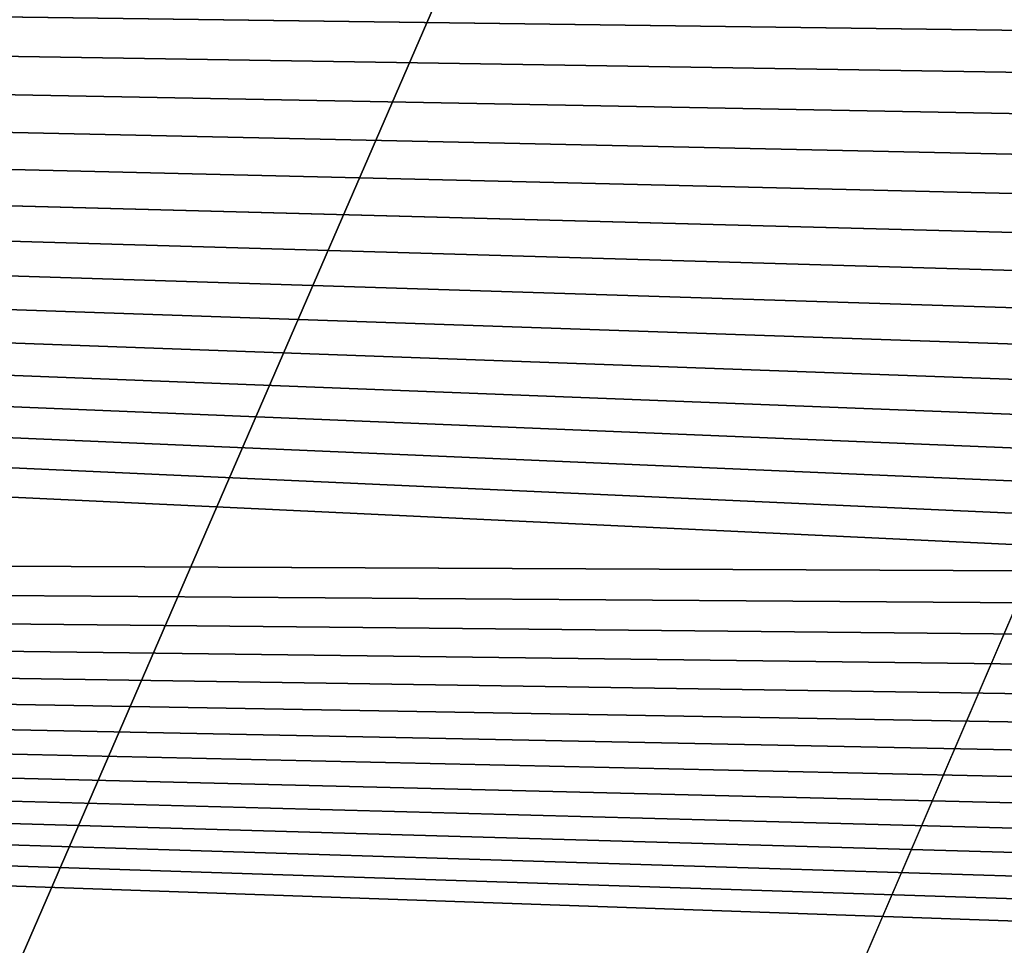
# Model space of a CAD drawing. Header units: metres. Extents: x -150 to 307, y -550 to 84.
# Tile 624 of 656: x 215.607 to 216.175, y -16.28 to -15.746. Entities that reach past the tile are written whole.
import ezdxf

# ---------------------------------------------------------------- set-up
doc = ezdxf.new("R2010")
doc.units = ezdxf.units.M
doc.layers.add('solid_26006363', color=7, linetype='CONTINUOUS')

msp = doc.modelspace()

# ---------------------------------------------------------------- linework, layer by layer
at = {"layer": 'solid_26006363'}
for points in [[(212.583496, -8.932452, 928.192139), (213.810318, -4.599802, 929.285156), (226.778427, -17.64673, 937.837463)], [(213.810318, -4.599802, 929.285156), (229.176407, -9.081716, 939.973938), (226.778427, -17.64673, 937.837463)], [(210.618164, -12.745977, 926.441101), (212.583496, -8.932452, 928.192139), (222.933762, -25.20709, 934.411987)], [(212.583496, -8.932452, 928.192139), (226.778427, -17.64673, 937.837463), (222.933762, -25.20709, 934.411987)], [(214.349335, -12.116174, 890.376892), (216.769913, -13.607531, 892.586243), (213.685349, -20.720245, 890.726135)], [(208.028534, -15.818749, 924.133789), (210.618164, -12.745977, 926.441101), (217.861282, -31.332376, 929.892578)], [(210.618164, -12.745977, 926.441101), (222.933762, -25.20709, 934.411987), (217.861282, -31.332376, 929.892578)], [(213.685349, -20.720245, 890.726135), (216.769913, -13.607531, 892.586243), (216.316513, -21.263317, 893.067932)], [(216.304916, -13.685145, 896.877319), (215.469208, -15.288159, 896.132751), (217.158554, -16.22534, 897.637939)], [(213.281723, -13.798385, 930.069397), (214.187408, -20.728474, 930.259583), (216.457001, -15.442907, 932.374939)], [(217.194595, -15.119746, 894.475952), (218.714172, -15.979557, 895.891907), (215.469208, -15.288159, 896.132751)], [(218.714172, -15.979557, 895.891907), (217.158554, -16.22534, 897.637939), (215.469208, -15.288159, 896.132751)], [(214.187408, -20.728474, 930.259583), (217.784332, -23.137142, 932.776428), (216.457001, -15.442907, 932.374939)], [(216.532501, -16.065693, 895.681152), (207.550064, -15.638468, 887.989929), (209.489731, -16.033319, 889.645325)], [(216.211288, -15.75252, 895.366577), (216.18988, -15.727468, 895.345215), (207.550064, -15.638468, 887.989929)], [(216.232895, -15.777225, 895.388062), (216.211288, -15.75252, 895.366577), (207.550064, -15.638468, 887.989929)], [(216.25473, -15.801581, 895.409729), (216.232895, -15.777225, 895.388062), (207.550064, -15.638468, 887.989929)], [(216.276764, -15.825586, 895.43158), (216.25473, -15.801581, 895.409729), (207.550064, -15.638468, 887.989929)], [(216.299026, -15.849237, 895.453552), (216.276764, -15.825586, 895.43158), (207.550064, -15.638468, 887.989929)], [(216.321487, -15.872532, 895.475708), (216.299026, -15.849237, 895.453552), (207.550064, -15.638468, 887.989929)], [(216.344147, -15.895468, 895.497986), (216.321487, -15.872532, 895.475708), (207.550064, -15.638468, 887.989929)], [(216.36702, -15.918043, 895.520386), (216.344147, -15.895468, 895.497986), (207.550064, -15.638468, 887.989929)], [(216.390091, -15.940255, 895.542969), (216.36702, -15.918043, 895.520386), (207.550064, -15.638468, 887.989929)], [(216.413361, -15.962102, 895.565674), (216.390091, -15.940255, 895.542969), (207.550064, -15.638468, 887.989929)], [(216.436829, -15.983579, 895.588501), (216.413361, -15.962102, 895.565674), (207.550064, -15.638468, 887.989929)], [(216.460464, -16.004679, 895.611511), (216.436829, -15.983579, 895.588501), (207.550064, -15.638468, 887.989929)], [(216.484299, -16.025398, 895.634583), (216.460464, -16.004679, 895.611511), (207.550064, -15.638468, 887.989929)], [(216.508316, -16.045738, 895.657837), (216.484299, -16.025398, 895.634583), (207.550064, -15.638468, 887.989929)], [(216.532501, -16.065693, 895.681152), (216.508316, -16.045738, 895.657837), (207.550064, -15.638468, 887.989929)], [(208.028534, -15.818749, 924.133789), (217.861282, -31.332376, 929.892578), (211.849777, -35.673874, 924.536499)], [(216.861923, -16.289742, 895.994629), (209.489731, -16.033319, 889.645325), (210.644897, -16.462801, 890.661194)], [(216.55687, -16.085266, 895.704651), (216.532501, -16.065693, 895.681152), (209.489731, -16.033319, 889.645325)], [(216.58139, -16.104454, 895.72821), (216.55687, -16.085266, 895.704651), (209.489731, -16.033319, 889.645325)], [(216.606094, -16.123257, 895.751892), (216.58139, -16.104454, 895.72821), (209.489731, -16.033319, 889.645325)], [(216.630966, -16.141672, 895.775696), (216.606094, -16.123257, 895.751892), (209.489731, -16.033319, 889.645325)], [(216.656006, -16.159697, 895.799622), (216.630966, -16.141672, 895.775696), (209.489731, -16.033319, 889.645325)], [(216.681198, -16.177334, 895.823669), (216.656006, -16.159697, 895.799622), (209.489731, -16.033319, 889.645325)], [(216.706558, -16.194576, 895.847778), (216.681198, -16.177334, 895.823669), (209.489731, -16.033319, 889.645325)], [(216.732071, -16.211428, 895.872009), (216.706558, -16.194576, 895.847778), (209.489731, -16.033319, 889.645325)], [(216.757736, -16.227884, 895.896362), (216.732071, -16.211428, 895.872009), (209.489731, -16.033319, 889.645325)], [(216.783569, -16.243946, 895.920776), (216.757736, -16.227884, 895.896362), (209.489731, -16.033319, 889.645325)], [(216.80954, -16.259611, 895.945313), (216.783569, -16.243946, 895.920776), (209.489731, -16.033319, 889.645325)], [(216.835663, -16.274878, 895.96991), (216.80954, -16.259611, 895.945313), (209.489731, -16.033319, 889.645325)], [(216.861923, -16.289742, 895.994629), (216.835663, -16.274878, 895.96991), (209.489731, -16.033319, 889.645325)]]:
    msp.add_3dface(points, dxfattribs=at)

doc.saveas('drawing.dxf')
